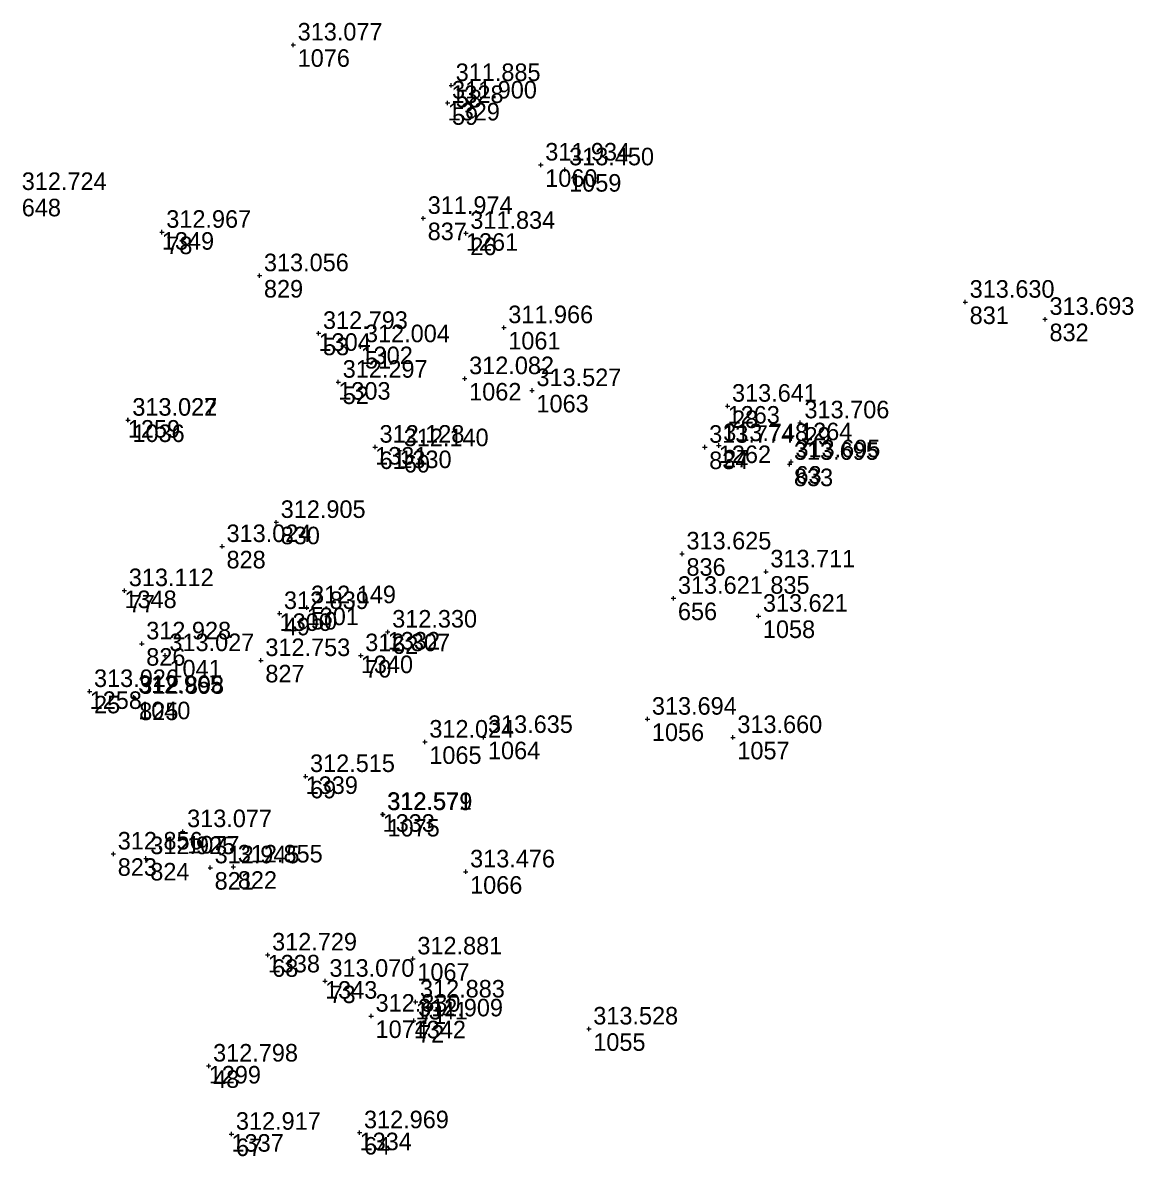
# Model space of a CAD drawing. Extents: x -829398 to -819400, y -1074439 to -1067977.
# Drawn here: x -820695.8 to -820619.9, y -1068692.9 to -1068615.4 of the extents above; entities that cross this region are included whole.
import ezdxf

# ---------------------------------------------------------------- set-up
doc = ezdxf.new("R2010")
doc.units = 0
for name, color, linetype in [('Vrstva 60', 7, 'Continuous'), ('Vrstva 61', 7, 'Continuous'), ('Čísla bodů_doměření_2012', 7, 'Continuous')]:
    doc.layers.add(name, color=color, linetype=linetype)

# ---------------------------------------------------------------- blocks, each defined once
blk = doc.blocks.new('BOD')
at = {"layer": 'Čísla bodů_doměření_2012'}
for p, q in [((-0.15, 0), (0.15, 0)), ((0, -0.15), (0, 0.15))]:
    blk.add_line(p, q, dxfattribs=at)

msp = doc.modelspace()

# ---------------------------------------------------------------- block references
at = {"layer": 'Vrstva 60'}
for p in [(-820677.324, -1068616.923), (-820666.523, -1068619.695), (-820666.523, -1068619.695), (-820666.773, -1068620.887), (-820666.773, -1068620.887), (-820660.402, -1068625.128), (-820658.768, -1068625.456), (-820668.435, -1068628.774), (-820686.305, -1068629.726), (-820686.305, -1068629.726), (-820665.524, -1068629.797), (-820665.524, -1068629.797), (-820679.629, -1068632.697), (-820631.392, -1068634.507), (-820625.935, -1068635.679), (-820675.594, -1068636.639), (-820675.594, -1068636.639), (-820662.928, -1068636.247), (-820672.722, -1068637.549), (-820672.722, -1068637.549), (-820674.245, -1068639.976), (-820674.245, -1068639.976), (-820665.602, -1068639.733), (-820661.001, -1068640.548), (-820647.635, -1068641.614), (-820647.635, -1068641.614), (-820688.63, -1068642.572), (-820688.619, -1068642.572), (-820642.683, -1068642.751), (-820642.683, -1068642.751), (-820671.728, -1068644.416), (-820671.728, -1068644.416), (-820670.073, -1068644.656), (-820670.073, -1068644.656), (-820649.195, -1068644.423), (-820648.237, -1068644.31), (-820648.237, -1068644.31), (-820643.298, -1068645.418), (-820643.403, -1068645.589), (-820678.483, -1068649.561), (-820682.186, -1068651.211), (-820650.748, -1068651.714), (-820645.014, -1068652.942), (-820688.864, -1068654.224), (-820688.864, -1068654.224), (-820651.333, -1068654.749), (-820676.408, -1068655.39), (-820676.408, -1068655.39), (-820678.263, -1068655.787), (-820678.263, -1068655.787), (-820645.525, -1068655.97), (-820670.863, -1068657.057), (-820670.863, -1068657.057), (-820687.674, -1068657.862), (-820686.089, -1068658.664), (-820679.532, -1068659.004), (-820672.708, -1068658.67), (-820672.708, -1068658.67), (-820691.243, -1068661.118), (-820691.243, -1068661.118), (-820688.225, -1068661.524), (-820688.155, -1068661.584), (-820653.112, -1068663.011), (-820668.325, -1068664.577), (-820664.315, -1068664.258), (-820647.27, -1068664.265), (-820676.477, -1068666.929), (-820676.477, -1068666.929), (-820671.214, -1068669.514), (-820671.184, -1068669.538), (-820684.879, -1068670.7), (-820689.621, -1068672.227), (-820687.398, -1068672.544), (-820682.999, -1068673.171), (-820681.414, -1068673.114), (-820665.537, -1068673.45), (-820679.069, -1068679.13), (-820679.069, -1068679.13), (-820669.142, -1068679.398), (-820675.151, -1068680.926), (-820675.151, -1068680.926), (-820668.963, -1068682.345), (-820668.963, -1068682.345), (-820672, -1068683.313), (-820669.091, -1068683.634), (-820669.091, -1068683.634), (-820657.119, -1068684.19), (-820683.103, -1068686.722), (-820683.103, -1068686.722), (-820681.545, -1068691.385), (-820681.545, -1068691.385), (-820672.791, -1068691.283), (-820672.791, -1068691.283)]:
    msp.add_blockref('BOD', p, dxfattribs=at)

# ---------------------------------------------------------------- texts
for s, p in [('1076', (-820677.024, -1068618.423)), ('1328', (-820666.523, -1068620.895)), ('58', (-820666.223, -1068621.195)), ('1329', (-820666.773, -1068622.087)), ('59', (-820666.473, -1068622.387)), ('1060', (-820660.102, -1068626.628)), ('1059', (-820658.468, -1068626.956)), ('648', (-820695.881, -1068628.643)), ('1349', (-820686.305, -1068630.926)), ('837', (-820668.135, -1068630.274)), ('1261', (-820665.524, -1068630.997)), ('78', (-820686.005, -1068631.226)), ('26', (-820665.224, -1068631.297)), ('829', (-820679.329, -1068634.197)), ('831', (-820631.092, -1068636.007)), ('832', (-820625.635, -1068637.179)), ('1304', (-820675.594, -1068637.839)), ('1061', (-820662.628, -1068637.747)), ('53', (-820675.294, -1068638.139)), ('1302', (-820672.722, -1068638.749)), ('51', (-820672.422, -1068639.049)), ('1303', (-820674.245, -1068641.176)), ('52', (-820673.945, -1068641.476)), ('1062', (-820665.302, -1068641.233)), ('1063', (-820660.701, -1068642.048)), ('1263', (-820647.635, -1068642.814)), ('28', (-820647.335, -1068643.114)), ('1259', (-820688.63, -1068643.772)), ('1036', (-820688.319, -1068644.072)), ('1264', (-820642.683, -1068643.951)), ('29', (-820642.383, -1068644.251)), ('1331', (-820671.728, -1068645.616)), ('1262', (-820648.237, -1068645.51)), ('61', (-820671.428, -1068645.916)), ('1330', (-820670.073, -1068645.856)), ('60', (-820669.773, -1068646.156)), ('834', (-820648.895, -1068645.923)), ('27', (-820647.937, -1068645.81)), ('833', (-820643.103, -1068647.089)), ('63', (-820642.998, -1068646.918)), ('830', (-820678.183, -1068651.061)), ('828', (-820681.886, -1068652.711)), ('836', (-820650.448, -1068653.214)), ('835', (-820644.714, -1068654.442)), ('1348', (-820688.864, -1068655.424)), ('77', (-820688.564, -1068655.724)), ('1301', (-820676.408, -1068656.59)), ('656', (-820651.033, -1068656.249)), ('1300', (-820678.263, -1068656.987)), ('49', (-820677.963, -1068657.287)), ('50', (-820676.108, -1068656.89)), ('1058', (-820645.225, -1068657.47)), ('1332', (-820670.863, -1068658.257)), ('62', (-820670.563, -1068658.557)), ('826', (-820687.374, -1068659.362)), ('1041', (-820685.789, -1068660.164)), ('1340', (-820672.708, -1068659.87)), ('70', (-820672.408, -1068660.17)), ('827', (-820679.232, -1068660.504)), ('1258', (-820691.243, -1068662.318)), ('25', (-820690.943, -1068662.618)), ('1040', (-820687.925, -1068663.024)), ('825', (-820687.855, -1068663.084)), ('1056', (-820652.812, -1068664.511)), ('1064', (-820664.015, -1068665.758)), ('1057', (-820646.97, -1068665.765)), ('1065', (-820668.025, -1068666.077)), ('1339', (-820676.477, -1068668.129)), ('69', (-820676.177, -1068668.429)), ('1333', (-820671.214, -1068670.714)), ('1075', (-820670.884, -1068671.038)), ('1077', (-820684.579, -1068672.2)), ('823', (-820689.321, -1068673.727)), ('824', (-820687.098, -1068674.044)), ('821', (-820682.699, -1068674.671)), ('822', (-820681.114, -1068674.614)), ('1066', (-820665.237, -1068674.95)), ('1338', (-820679.069, -1068680.33)), ('68', (-820678.769, -1068680.63)), ('1067', (-820668.842, -1068680.898)), ('1343', (-820675.151, -1068682.126)), ('73', (-820674.851, -1068682.426)), ('1341', (-820668.963, -1068683.545)), ('71', (-820668.663, -1068683.845)), ('1074', (-820671.7, -1068684.813)), ('1342', (-820669.091, -1068684.834)), ('72', (-820668.791, -1068685.134)), ('1055', (-820656.819, -1068685.69)), ('1299', (-820683.103, -1068687.922)), ('48', (-820682.803, -1068688.222)), ('1337', (-820681.545, -1068692.585)), ('67', (-820681.245, -1068692.885)), ('1334', (-820672.791, -1068692.483)), ('64', (-820672.491, -1068692.783))]:
    msp.add_text(s, height=1.2, dxfattribs=at).set_placement(p)
at = {"layer": 'Vrstva 61'}
for s, p in [('313.077', (-820677.024, -1068616.623)), ('311.885', (-820666.223, -1068619.395)), ('311.900', (-820666.473, -1068620.587)), ('311.934', (-820660.102, -1068624.828)), ('313.450', (-820658.468, -1068625.156)), ('312.724', (-820695.881, -1068626.843)), ('311.974', (-820668.135, -1068628.474)), ('312.967', (-820686.005, -1068629.426)), ('311.834', (-820665.224, -1068629.497)), ('313.056', (-820679.329, -1068632.397)), ('313.630', (-820631.092, -1068634.207)), ('313.693', (-820625.635, -1068635.379)), ('312.793', (-820675.294, -1068636.339)), ('311.966', (-820662.628, -1068635.947)), ('312.004', (-820672.422, -1068637.249)), ('312.082', (-820665.302, -1068639.433)), ('312.297', (-820673.945, -1068639.676)), ('313.527', (-820660.701, -1068640.248)), ('313.641', (-820647.335, -1068641.314)), ('313.022', (-820688.33, -1068642.272)), ('313.027', (-820688.319, -1068642.272)), ('313.706', (-820642.383, -1068642.451)), ('312.128', (-820671.428, -1068644.116)), ('313.774', (-820648.895, -1068644.123)), ('313.748', (-820647.937, -1068644.01)), ('312.140', (-820669.773, -1068644.356)), ('313.695', (-820643.103, -1068645.289)), ('313.695', (-820642.998, -1068645.118)), ('312.905', (-820678.183, -1068649.261)), ('313.024', (-820681.886, -1068650.911)), ('313.625', (-820650.448, -1068651.414)), ('313.711', (-820644.714, -1068652.642)), ('313.112', (-820688.564, -1068653.924)), ('313.621', (-820651.033, -1068654.449)), ('312.839', (-820677.963, -1068655.487)), ('312.149', (-820676.108, -1068655.09)), ('313.621', (-820645.225, -1068655.67)), ('312.330', (-820670.563, -1068656.757)), ('312.928', (-820687.374, -1068657.562)), ('313.027', (-820685.789, -1068658.364)), ('312.753', (-820679.232, -1068658.704)), ('312.307', (-820672.408, -1068658.37)), ('313.026', (-820690.943, -1068660.818)), ('312.965', (-820687.925, -1068661.224)), ('312.898', (-820687.855, -1068661.284)), ('313.694', (-820652.812, -1068662.711)), ('312.024', (-820668.025, -1068664.277)), ('313.635', (-820664.015, -1068663.958)), ('313.660', (-820646.97, -1068663.965)), ('312.515', (-820676.177, -1068666.629)), ('312.571', (-820670.914, -1068669.214)), ('312.579', (-820670.884, -1068669.238)), ('313.077', (-820684.579, -1068670.4)), ('312.856', (-820689.321, -1068671.927)), ('312.925', (-820687.098, -1068672.244)), ('312.945', (-820682.699, -1068672.871)), ('312.855', (-820681.114, -1068672.814)), ('313.476', (-820665.237, -1068673.15)), ('312.729', (-820678.769, -1068678.83)), ('312.881', (-820668.842, -1068679.098)), ('313.070', (-820674.851, -1068680.626)), ('312.883', (-820668.663, -1068682.045)), ('312.830', (-820671.7, -1068683.013)), ('312.909', (-820668.791, -1068683.334)), ('313.528', (-820656.819, -1068683.89)), ('312.798', (-820682.803, -1068686.422)), ('312.917', (-820681.245, -1068691.085)), ('312.969', (-820672.491, -1068690.983))]:
    msp.add_text(s, height=1.2, dxfattribs=at).set_placement(p)

doc.saveas('drawing.dxf')
